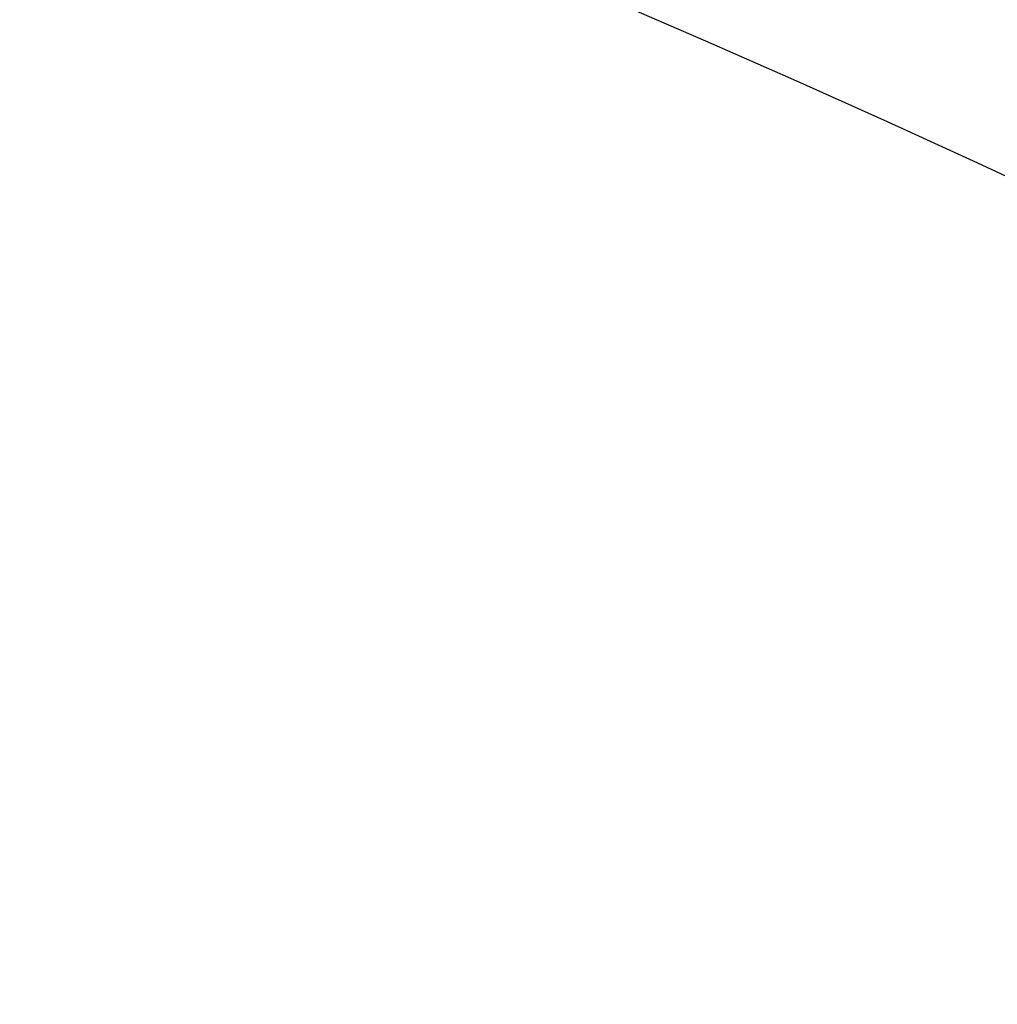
# Model space of a CAD drawing. Header units: millimetres. Extents: x 0 to 297, y 0 to 210.
# Tile 378 of 455: x 243.13 to 243.414, y 158.607 to 158.893. Entities that reach past the tile are written whole.
import ezdxf

# ---------------------------------------------------------------- set-up
doc = ezdxf.new("R2010")
doc.units = ezdxf.units.MM
doc.header["$LTSCALE"] = 16.335
doc.layers.get('0').update_dxf_attribs({"linetype": 'CONTINUOUS'})
doc.layers.add('AXES_REF', color=7, linetype='CONTINUOUS')

msp = doc.modelspace()

# ---------------------------------------------------------------- linework, layer by layer
at = {"color": 7, "linetype": 'Continuous'}
for radius in [7.756662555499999, 7.756, 7.706331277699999]:
    msp.add_circle((241.4302422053, 154.539298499), radius, dxfattribs=at)
msp.add_arc((241.4302422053, 154.539298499), 7.68, 278.2771290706, 261.7228709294, dxfattribs=at)
at = {"layer": 'AXES_REF', "color": 9, "linetype": 'Continuous'}
msp.add_circle((241.4302422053, 154.539298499), 4.7428614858, dxfattribs=at)
msp.add_arc((241.4302422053, 154.539298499), 7.075609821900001, 94.4118118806, 85.5881881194, dxfattribs=at)

doc.saveas('drawing.dxf')
